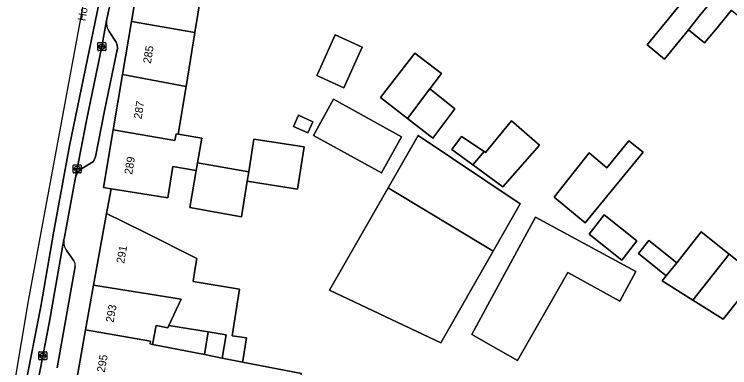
# Model space of a CAD drawing. Extents: x 160157 to 160921, y 381516 to 382045.
# Drawn here: x 160276.1 to 160365.5, y 381849.8 to 381893.9 of the extents above; entities that cross this region are included whole.
import ezdxf

# ---------------------------------------------------------------- set-up
doc = ezdxf.new("R2010")
doc.units = 0
for name, color, linetype in [('IMGEO_Erf', 7, 'Continuous'), ('IMGEO_Kolk', 7, 'Continuous'), ('IMGEO_Openbare_ruimte_label', 7, 'Continuous'), ('IMGEO_Pand', 7, 'Continuous'), ('IMGEO_Pand_nummerreeks', 7, 'Continuous'), ('IMGEO_Parkeervlak_open', 7, 'Continuous'), ('IMGEO_Rijbaan_lokaal_gesloten', 7, 'Continuous'), ('IMGEO_Voetpad_open', 7, 'Continuous')]:
    doc.layers.add(name, color=color, linetype=linetype)

msp = doc.modelspace()

# ---------------------------------------------------------------- linework, layer by layer
at = {"layer": 'IMGEO_Erf'}
for points in [[(160299.796, 381898.547), (160298.67, 381891.657), (160297.568, 381884.917), (160296.593, 381878.952), (160299.536, 381878.446), (160299.006, 381875.371), (160305.401, 381874.245), (160306.047, 381878.333), (160312.321, 381877.342), (160311.49, 381872.082), (160305.216, 381873.074), (160304.512, 381868.621), (160298.019, 381869.764), (160298.833, 381874.386), (160295.929, 381874.886), (160295.289, 381870.97), (160292.173, 381871.477), (160288.207, 381872.123), (160287.615, 381869.031), (160292.303, 381866.733), (160298.898, 381863.424), (160298.664, 381861.951), (160298.435, 381860.515), (160304.237, 381859.589), (160303.308, 381853.76), (160305.117, 381853.472), (160304.665, 381850.631), (160304.637, 381850.461), (160311.975, 381849.021)], [(160365.729, 381894.427), (160363.72, 381891.995), (160362.354, 381890.342), (160360.344, 381892.002), (160357.328, 381888.337), (160355.174, 381890.116), (160359.564, 381895.43)]]:
    msp.add_lwpolyline(points, dxfattribs=at)
for points in [[(160317.271, 381884.752), (160313.892, 381886.27), (160314.011, 381886.534), (160316.178, 381891.356), (160319.557, 381889.838)], [(160321.871, 381883.516), (160326.132, 381889.086), (160329.5, 381886.546), (160328.036, 381884.601), (160328.41, 381884.299), (160331.133, 381882.098), (160328.385, 381878.456), (160325.245, 381880.895)], [(160321.964, 381874.111), (160313.494, 381878.792), (160315.993, 381883.315), (160324.464, 381878.61)], [(160312.775, 381879.093), (160310.971, 381879.901), (160311.6, 381881.308), (160313.404, 381880.501)], [(160333.406, 381875.096), (160330.765, 381877.019), (160331.966, 381878.669), (160334.794, 381876.773), (160334.972, 381876.654), (160338.245, 381880.6), (160341.702, 381877.566), (160337.145, 381872.373)], [(160329.389, 381852.855), (160315.495, 381859.436), (160322.813, 381872.219), (160326.573, 381878.786), (160339.308, 381870.247), (160335.936, 381864.334)], [(160347.447, 381867.865), (160343.542, 381871.064), (160347.941, 381876.592), (160350.129, 381874.733), (160352.904, 381878.121), (160354.667, 381876.677)], [(160345.275, 381861.665), (160338.966, 381850.644), (160333.263, 381853.908), (160335.283, 381857.627), (160341.238, 381868.59), (160353.778, 381861.779), (160351.776, 381858.092)], [(160347.915, 381866.454), (160349.816, 381868.85), (160353.897, 381865.613), (160351.997, 381863.217)], [(160360.865, 381858.209), (160357.047, 381860.603), (160357.559, 381861.244), (160354.075, 381864.043), (160355.377, 381865.664), (160358.865, 381862.879), (160359.651, 381863.863), (160361.937, 381866.726), (160365.435, 381863.933), (160368.934, 381861.139), (160364.683, 381855.815)], [(160295.415, 381855.019), (160295.288, 381854.747), (160293.824, 381855.047), (160293.375, 381852.671), (160299.882, 381851.394), (160300.335, 381854.234)]]:
    msp.add_lwpolyline(points, close=True, dxfattribs=at)
at = {"layer": 'IMGEO_Kolk'}
for p, q in [((160286.613, 381890.381), (160287.465, 381890.381)), ((160286.538, 381889.455), (160286.538, 381890.307)), ((160286.797, 381889.875), (160286.797, 381889.887)), ((160287.235, 381889.838), (160286.837, 381889.838)), ((160286.84, 381889.924), (160287.238, 381889.924)), ((160287.049, 381889.601), (160287.024, 381889.601)), ((160287.026, 381890.161), (160287.051, 381890.161)), ((160287.281, 381889.887), (160287.281, 381889.875)), ((160287.539, 381890.307), (160287.539, 381889.455)), ((160287.465, 381889.381), (160286.613, 381889.381)), ((160283.462, 381874.179), (160283.462, 381875.031)), ((160283.537, 381875.105), (160284.389, 381875.105)), ((160283.721, 381874.599), (160283.721, 381874.611)), ((160284.159, 381874.562), (160283.761, 381874.562)), ((160283.764, 381874.648), (160284.162, 381874.648)), ((160283.973, 381874.325), (160283.948, 381874.325)), ((160283.95, 381874.885), (160283.975, 381874.885)), ((160284.205, 381874.611), (160284.205, 381874.599)), ((160284.463, 381875.031), (160284.463, 381874.179)), ((160284.389, 381874.105), (160283.537, 381874.105)), ((160279.165, 381850.824), (160279.165, 381851.676)), ((160279.24, 381851.75), (160280.092, 381851.75)), ((160279.424, 381851.244), (160279.424, 381851.256)), ((160279.862, 381851.207), (160279.464, 381851.207)), ((160279.467, 381851.293), (160279.865, 381851.293)), ((160279.653, 381851.53), (160279.678, 381851.53)), ((160279.908, 381851.256), (160279.908, 381851.244)), ((160280.166, 381851.676), (160280.166, 381850.824)), ((160280.092, 381850.75), (160279.24, 381850.75)), ((160279.676, 381850.97), (160279.651, 381850.97))]:
    msp.add_line(p, q, dxfattribs=at)
for points in [[(160286.613, 381890.381), (160287.465, 381890.381)], [(160286.538, 381889.455), (160286.538, 381890.307)], [(160287.539, 381890.307), (160287.539, 381889.455)], [(160287.465, 381889.381), (160286.613, 381889.381)], [(160283.462, 381874.179), (160283.462, 381875.031)], [(160283.537, 381875.105), (160284.389, 381875.105)], [(160284.463, 381875.031), (160284.463, 381874.179)], [(160284.389, 381874.105), (160283.537, 381874.105)], [(160279.165, 381850.824), (160279.165, 381851.676)], [(160279.24, 381851.75), (160280.092, 381851.75)], [(160280.166, 381851.676), (160280.166, 381850.824)], [(160280.092, 381850.75), (160279.24, 381850.75)]]:
    msp.add_lwpolyline(points, dxfattribs=at)
for centre, radius, start, end in [((160286.615, 381890.305), 0.0765, 91.55205, 178.44795), ((160286.615, 381890.305), 0.0765, 91.55205, 178.44795), ((160287.463, 381890.305), 0.0765, 1.55205, 88.44795), ((160287.463, 381890.305), 0.0765, 1.55205, 88.44795), ((160286.837, 381889.884), 0.0403, 85.87752, 175.75265), ((160286.834, 381889.874), 0.0366, 178.93798, 274.71019), ((160287.238, 381889.881), 0.043, 264.86636, 352.45326), ((160287.242, 381889.886), 0.0386, 1.73085, 96.63898), ((160286.615, 381889.457), 0.0765, 181.55205, 268.44795), ((160286.615, 381889.457), 0.0765, 181.55205, 268.44795), ((160287.463, 381889.457), 0.0765, 271.55205, 358.44795), ((160287.463, 381889.457), 0.0765, 271.55205, 358.44795), ((160283.539, 381875.029), 0.0765, 91.55205, 178.44795), ((160283.539, 381875.029), 0.0765, 91.55205, 178.44795), ((160283.761, 381874.608), 0.0403, 85.87752, 175.75265), ((160283.758, 381874.598), 0.0366, 178.93798, 274.71019), ((160284.162, 381874.605), 0.043, 264.86636, 352.45326), ((160284.166, 381874.61), 0.0386, 1.73085, 96.63898), ((160284.387, 381875.029), 0.0765, 1.55205, 88.44795), ((160284.387, 381875.029), 0.0765, 1.55205, 88.44795), ((160283.539, 381874.181), 0.0765, 181.55205, 268.44795), ((160283.539, 381874.181), 0.0765, 181.55205, 268.44795), ((160284.387, 381874.181), 0.0765, 271.55205, 358.44795), ((160284.387, 381874.181), 0.0765, 271.55205, 358.44795), ((160279.242, 381851.674), 0.0765, 91.55205, 178.44795), ((160279.242, 381851.674), 0.0765, 91.55205, 178.44795), ((160279.464, 381851.253), 0.0403, 85.87752, 175.75265), ((160279.461, 381851.243), 0.0366, 178.93798, 274.71019), ((160279.865, 381851.25), 0.043, 264.86636, 352.45326), ((160279.869, 381851.255), 0.0386, 1.73085, 96.63898), ((160280.09, 381851.674), 0.0765, 1.55205, 88.44795), ((160280.09, 381851.674), 0.0765, 1.55205, 88.44795), ((160279.242, 381850.826), 0.0765, 181.55205, 268.44795), ((160279.242, 381850.826), 0.0765, 181.55205, 268.44795), ((160280.09, 381850.826), 0.0765, 271.55205, 358.44795), ((160280.09, 381850.826), 0.0765, 271.55205, 358.44795)]:
    msp.add_arc(centre, radius, start, end, dxfattribs=at)
for centre, major_axis, ratio, start_param, end_param in [((160287.025, 381889.881), (-0.387, 0.002), 0.722429, 4.712389, 7.853982), ((160287.05, 381889.881), (-0.39, 0.002), 0.717154, 1.570796, 4.712389), ((160283.949, 381874.605), (-0.387, 0.002), 0.722429, 4.712389, 7.853982), ((160283.974, 381874.605), (-0.39, 0.002), 0.717154, 1.570796, 4.712389), ((160279.652, 381851.25), (-0.387, 0.002), 0.722429, 4.712389, 7.853982), ((160279.677, 381851.25), (-0.39, 0.002), 0.717154, 1.570796, 4.712389)]:
    msp.add_ellipse(centre, major_axis=major_axis, ratio=ratio, start_param=start_param, end_param=end_param, dxfattribs=at)
at = {"layer": 'IMGEO_Pand'}
for points in [[(160370.1, 381903.857), (160366.268, 381907.024), (160361.358, 381901.088), (160357.829, 381896.842), (160359.564, 381895.43), (160355.174, 381890.116), (160357.328, 381888.337), (160360.344, 381892.002), (160361.687, 381893.685)], [(160370.1, 381903.857), (160361.687, 381893.685), (160360.344, 381892.002), (160362.354, 381890.342), (160363.72, 381891.995), (160365.729, 381894.427), (160367.533, 381892.936), (160369.015, 381894.735), (160370.747, 381896.838), (160373.931, 381900.692)], [(160291.909, 381900.018), (160290.73, 381893.015), (160298.67, 381891.657), (160299.796, 381898.547), (160299.499, 381898.659)], [(160290.73, 381893.015), (160289.614, 381886.39), (160297.568, 381884.917), (160298.67, 381891.657)], [(160319.557, 381889.838), (160316.178, 381891.356), (160314.011, 381886.534), (160313.892, 381886.27), (160317.271, 381884.752)], [(160329.5, 381886.546), (160326.132, 381889.086), (160321.871, 381883.516), (160325.245, 381880.895), (160328.036, 381884.601)], [(160296.593, 381878.952), (160297.568, 381884.917), (160289.614, 381886.39), (160288.451, 381879.486), (160296.176, 381878.157), (160296.313, 381878.998)], [(160328.036, 381884.601), (160325.245, 381880.895), (160328.385, 381878.456), (160331.133, 381882.098), (160328.41, 381884.299)], [(160313.494, 381878.792), (160321.964, 381874.111), (160324.464, 381878.61), (160315.993, 381883.315)], [(160312.775, 381879.093), (160313.404, 381880.501), (160311.6, 381881.308), (160310.971, 381879.901)], [(160333.406, 381875.096), (160337.145, 381872.373), (160341.702, 381877.566), (160338.245, 381880.6), (160334.972, 381876.654), (160334.794, 381876.773)], [(160299.006, 381875.371), (160299.536, 381878.446), (160296.593, 381878.952), (160296.313, 381878.998), (160296.176, 381878.157), (160288.451, 381879.486), (160287.237, 381872.281), (160288.207, 381872.123), (160292.173, 381871.477), (160295.289, 381870.97), (160295.929, 381874.886), (160298.833, 381874.386)], [(160326.573, 381878.786), (160322.813, 381872.219), (160323.343, 381871.901), (160335.387, 381864.664), (160335.936, 381864.334), (160339.308, 381870.247)], [(160305.401, 381874.245), (160305.216, 381873.074), (160311.49, 381872.082), (160312.321, 381877.342), (160306.047, 381878.333)], [(160333.406, 381875.096), (160334.794, 381876.773), (160331.966, 381878.669), (160330.765, 381877.019)], [(160347.447, 381867.865), (160354.667, 381876.677), (160352.904, 381878.121), (160350.129, 381874.733), (160347.941, 381876.592), (160343.542, 381871.064)], [(160305.216, 381873.074), (160305.401, 381874.245), (160299.006, 381875.371), (160298.833, 381874.386), (160298.019, 381869.764), (160304.512, 381868.621)], [(160335.936, 381864.334), (160335.387, 381864.664), (160323.343, 381871.901), (160322.813, 381872.219), (160315.495, 381859.436), (160329.389, 381852.855)], [(160298.435, 381860.515), (160298.664, 381861.951), (160298.898, 381863.424), (160292.303, 381866.733), (160287.615, 381869.031), (160286.017, 381860.074), (160296.966, 381858.328), (160295.415, 381855.019), (160300.335, 381854.234), (160302.591, 381853.874), (160302.062, 381850.966), (160304.637, 381850.461), (160304.665, 381850.631), (160305.117, 381853.472), (160303.308, 381853.76), (160304.237, 381859.589)], [(160335.283, 381857.627), (160333.263, 381853.908), (160338.966, 381850.644), (160345.275, 381861.665), (160351.776, 381858.092), (160353.778, 381861.779), (160341.238, 381868.59)], [(160351.997, 381863.217), (160353.897, 381865.613), (160349.816, 381868.85), (160347.915, 381866.454)], [(160358.865, 381862.879), (160357.559, 381861.244), (160357.047, 381860.603), (160360.865, 381858.209), (160365.435, 381863.933), (160361.937, 381866.726), (160359.651, 381863.863)], [(160358.865, 381862.879), (160355.377, 381865.664), (160354.075, 381864.043), (160357.559, 381861.244)], [(160365.435, 381863.933), (160360.865, 381858.209), (160364.683, 381855.815), (160368.934, 381861.139)], [(160286.017, 381860.074), (160285.021, 381854.491), (160293.144, 381853.093), (160293.075, 381852.728), (160293.375, 381852.671), (160293.824, 381855.047), (160295.288, 381854.747), (160295.415, 381855.019), (160296.966, 381858.328)], [(160311.975, 381849.021), (160304.637, 381850.461), (160302.062, 381850.966), (160299.882, 381851.394), (160293.375, 381852.671), (160293.075, 381852.728), (160293.144, 381853.093), (160285.021, 381854.491), (160283.791, 381847.596), (160288.705, 381846.67), (160292.13, 381846.074), (160291.953, 381845.137), (160299.488, 381843.658), (160300.062, 381846.583), (160311.072, 381844.422)], [(160302.591, 381853.874), (160300.335, 381854.234), (160299.882, 381851.394), (160302.062, 381850.966)]]:
    msp.add_lwpolyline(points, close=True, dxfattribs=at)
at = {"layer": 'IMGEO_Parkeervlak_open'}
for points in [[(160287.643, 381893.136), (160287.034, 381889.881), (160285.12, 381880.658), (160283.963, 381874.604), (160283.735, 381873.47)], [(160284.523, 381874.601), (160286.007, 381875.539), (160286.246, 381876.114), (160287.357, 381881.84), (160288.99, 381889.709), (160288.944, 381890.105), (160288.831, 381890.459), (160287.951, 381891.763)], [(160282.317, 381865.784), (160280.447, 381855.336), (160278.871, 381847.11)], [(160283.547, 381863.13), (160282.659, 381864.36)], [(160281.464, 381849.758), (160283.718, 381862.412)]]:
    msp.add_lwpolyline(points, dxfattribs=at)
for centre, radius, start, end in [((160289.589, 381892.851), 1.967, 171.68124, 213.60603), ((160285.597, 381873.013), 1.917, 124.06504, 166.2029), ((160284.227, 381865.49), 1.933, 171.2434, 215.76633), ((160282.711, 381862.552), 1.016, 352.10425, 34.68794)]:
    msp.add_arc(centre, radius, start, end, dxfattribs=at)
at = {"layer": 'IMGEO_Rijbaan_lokaal_gesloten'}
msp.add_lwpolyline([(160276.109, 381847.711), (160277.474, 381847.414), (160279.431, 381857.399), (160281.062, 381866.83), (160283.011, 381877.485), (160287.95, 381901.47), (160291.032, 381915.39), (160292.664, 381923.46), (160295.111, 381937.88), (160297.516, 381953.389), (160298.833, 381953.198), (160299.468, 381957.153), (160299.617, 381958.101), (160298.281, 381958.318), (160297.164, 381958.502), (160297.164, 381958.502), (160296.824, 381956.927), (160291.857, 381933.882), (160277.856, 381858.1)], close=True, dxfattribs=at)
for points in [[(160287.95, 381901.47), (160283.011, 381877.485), (160281.062, 381866.83), (160279.431, 381857.399), (160277.474, 381847.414)], [(160278.871, 381847.11), (160280.447, 381855.336), (160282.317, 381865.784), (160282.335, 381865.883), (160283.703, 381873.313), (160283.735, 381873.47), (160283.963, 381874.604), (160285.12, 381880.658), (160287.034, 381889.881), (160287.643, 381893.136), (160288.303, 381896.223)]]:
    msp.add_lwpolyline(points, dxfattribs=at)
at = {"layer": 'IMGEO_Voetpad_open'}
for points in [[(160297.847, 381946.391), (160297.622, 381944.834), (160296.339, 381935.958), (160295.519, 381930.982), (160294.732, 381926.626), (160294.358, 381924.643), (160293.687, 381921.156), (160291.673, 381911.126), (160290.743, 381906.966), (160288.953, 381899.178), (160288.303, 381896.223), (160287.643, 381893.136)], [(160278.871, 381847.11), (160283.566, 381846.417), (160283.791, 381847.596), (160285.021, 381854.491), (160286.017, 381860.074), (160287.615, 381869.031), (160288.207, 381872.123), (160287.237, 381872.281), (160288.451, 381879.486), (160289.614, 381886.39), (160290.73, 381893.015), (160291.909, 381900.018), (160292.84, 381906.609)], [(160287.951, 381891.763), (160288.831, 381890.459), (160288.944, 381890.105), (160288.99, 381889.709), (160287.357, 381881.84), (160286.246, 381876.114), (160286.007, 381875.539), (160284.523, 381874.601)], [(160283.735, 381873.47), (160283.703, 381873.313), (160282.335, 381865.883), (160282.317, 381865.784)], [(160282.659, 381864.36), (160283.547, 381863.13)], [(160283.718, 381862.412), (160281.464, 381849.758)]]:
    msp.add_lwpolyline(points, dxfattribs=at)
for centre, radius, start, end in [((160289.589, 381892.851), 1.967, 171.68124, 213.60603), ((160285.597, 381873.013), 1.917, 124.06504, 166.2029), ((160284.227, 381865.49), 1.933, 171.2434, 215.76633), ((160282.711, 381862.552), 1.016, 352.10425, 34.68794)]:
    msp.add_arc(centre, radius, start, end, dxfattribs=at)

# ---------------------------------------------------------------- texts
at = {"layer": 'IMGEO_Openbare_ruimte_label'}
msp.add_text('Hoogstraat', height=1, rotation=80.15138, dxfattribs=at).set_placement((160285.001, 381893.028))
at = {"layer": 'IMGEO_Pand_nummerreeks'}
for s, rotation, p in [('285', 80.43889, (160293.162, 381887.713)), ('287', 80.43889, (160291.994, 381880.779)), ('289', 80.43754, (160290.827, 381873.844)), ('291', 79.88751, (160289.823, 381862.731)), ('293', 79.88751, (160288.506, 381855.35)), ('295', 79.88751, (160287.393, 381849.111))]:
    msp.add_text(s, height=1, rotation=rotation, dxfattribs=at).set_placement(p)

doc.saveas('drawing.dxf')
